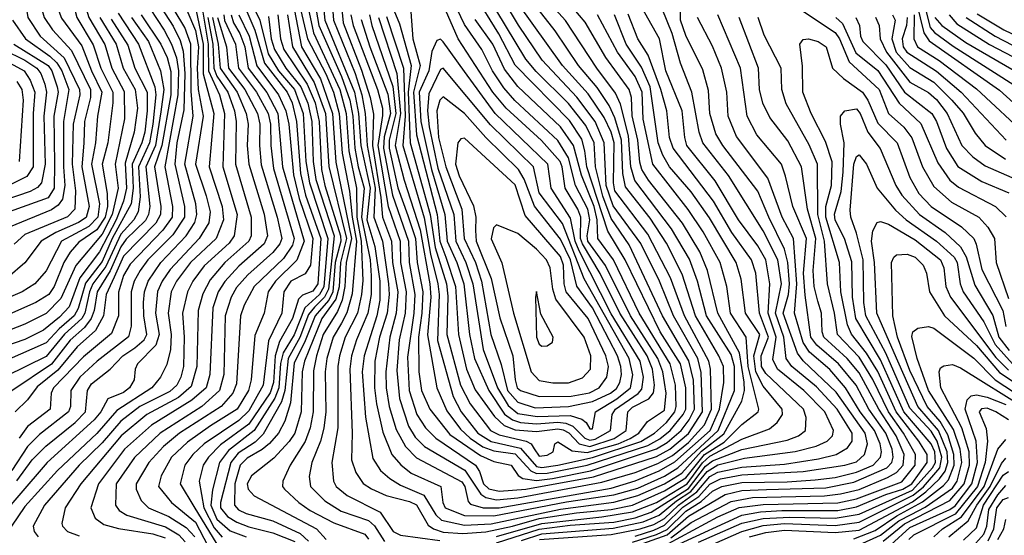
# Model space of a CAD drawing. Extents: x 501367 to 657802, y 482273 to 547541.
# Tile 685 of 714: x 640916 to 644610, y 491511 to 493447. Entities that reach past the tile are written whole.
import ezdxf

# ---------------------------------------------------------------- set-up
doc = ezdxf.new("R2010")
doc.units = 0

msp = doc.modelspace()

# ---------------------------------------------------------------- linework, layer by layer
at = {"layer": '0CON20XD'}
for points in [[(640909.4, 493985), (640927.8, 493915), (641032, 493792), (641123.8, 493625), (641174.7, 493455), (641235, 493353.9), (641261.4, 493265), (641307.6, 493177.6), (641308.8, 493075), (641273.7, 492905), (641284.9, 492814.9), (641262.8, 492715), (641225, 492642.1), (641126.2, 492523.8), (641069.6, 492400.4), (641015, 492344.3), (640935, 492304.2), (640841.9, 492268.1)], [(640844.4, 493895), (640925, 493864.1), (640960.1, 493835), (641023.2, 493735), (641111.4, 493528.6), (641130.3, 493455), (641191.9, 493351.9), (641219.7, 493265), (641265.5, 493175), (641265.8, 493135), (641246.1, 492985), (641225.6, 492905), (641244.2, 492794.2), (641244.7, 492745), (641237, 492705), (641205, 492657.7), (641137.8, 492612.2), (641105, 492574.4), (641080.9, 492535), (641045, 492445.2), (641025, 492414.8), (640976.6, 492385), (640855, 492331.6)], [(640905, 493830), (640935, 493811.9), (640984.4, 493715), (641015, 493605.4), (641072.9, 493452.9), (641148.5, 493348.5), (641184.9, 493255), (641224.3, 493175), (641207.2, 493085), (641200.1, 492985), (641185.7, 492905), (641215.6, 492755), (641209.4, 492705), (641175, 492670.4), (641072.2, 492615), (641015, 492503.9), (640972.4, 492455), (640925.4, 492425), (640830.3, 492385)], [(640895.8, 493775.8), (640920.8, 493745), (640939.1, 493699.1), (641008.3, 493455), (641039.2, 493409.2), (641110.8, 493330.8), (641182, 493185), (641181.1, 493155), (641158.9, 493065), (641156.7, 492983.3), (641148.5, 492895), (641176.9, 492745), (641165, 492704.9), (641137, 492685), (641051.8, 492648.2), (640995.9, 492615), (640935.4, 492534.6), (640871.5, 492478.5)], [(640901.8, 493691.8), (640916, 493646), (640946.4, 493455), (640992.7, 493385), (641083.1, 493303.1), (641140.6, 493185), (641141.4, 493165), (641116.5, 493055), (641112.8, 492905), (641125.5, 492805), (641123.2, 492735), (641095, 492706.7), (640935, 492641), (640895, 492604.7)], [(641585, 493581.8), (641622.5, 493355), (641624.1, 493255), (641665.8, 493165), (641683.9, 493095), (641677.4, 492895), (641732, 492715), (641720.5, 492635), (641702.1, 492607.9), (641607.7, 492522.3), (641565.8, 492465), (641545.8, 492425), (641527.2, 492345), (641532.6, 492255), (641530.2, 492145), (641520.9, 492105), (641506, 492075), (641478.9, 492051.1), (641366.9, 491995), (641295, 491939.5), (641225, 491857.9), (641139.4, 491775), (641009.1, 491625), (640967, 491545), (640970.3, 491525), (640985.4, 491505.4)], [(642654.8, 491614.8), (642715, 491614.8), (643135, 491688.5), (643225, 491715.2), (643315, 491753.2), (643373.4, 491786.6), (643505.7, 491905), (643541.4, 491985), (643557.2, 492085), (643555.9, 492145), (643539.1, 492185), (643451.1, 492335), (643401, 492491), (643342, 492608), (643281.2, 492701.2), (643188.9, 492818.9), (643179.2, 492869.1), (643173.6, 492995), (643149, 493079), (643127.8, 493125), (643082.4, 493192.4), (643012.7, 493275), (642924.5, 493405), (642791.7, 493575)], [(642715, 491676.5), (642815, 491684.7), (643069, 491731), (643305, 491807), (643355, 491835.2), (643425, 491893.5), (643477.2, 491975), (643472, 492122), (643459.5, 492175), (643368.2, 492335), (643316.3, 492465), (643246.1, 492606.1), (643142, 492748), (643116.5, 492825), (643109.1, 492985), (643075.1, 493065.1), (643006.3, 493156.3), (642876.4, 493295), (642786.9, 493426.9), (642685, 493598.4)], [(641412.7, 493545), (641492.2, 493422.2), (641518.5, 493368.5), (641529.2, 493329.2), (641535.3, 493245), (641531.5, 493108.5), (641504.8, 492985), (641497.5, 492905), (641533.8, 492745), (641534.2, 492705), (641491, 492639), (641397.1, 492545), (641367.8, 492505), (641345.9, 492465), (641334.4, 492425), (641333.8, 492296.2), (641323.7, 492256.3), (641205.9, 492165), (641142.1, 492105), (641108.2, 492055), (641106.8, 491995), (641099.1, 491975), (640990.8, 491889.2), (640945, 491844.2), (640885.9, 491754.1)], [(640904.6, 491715.4), (640962.7, 491795), (641014.3, 491845.7), (641124.5, 491935), (641162.8, 491975), (641170, 492055), (641185, 492080.2), (641255.4, 492134.6), (641302.2, 492185), (641347.7, 492215), (641383.3, 492245), (641392.5, 492265), (641381.2, 492335), (641380.5, 492385), (641384.2, 492425), (641398.1, 492465), (641445, 492534.8), (641540.7, 492635), (641572.5, 492685), (641580.7, 492715), (641576.3, 492755), (641535.9, 492905), (641566.2, 493085), (641559.1, 493179.1), (641557.9, 493355), (641535, 493417.6), (641458.9, 493545)], [(641767.6, 493547.6), (641817.3, 493445), (641848.3, 493318.3), (641887, 493255), (641947, 493185), (641979, 493095), (641989.7, 492915), (642003, 492835), (642072.2, 492625), (642056.5, 492443.5), (642040.7, 492415), (641985.1, 492364.8), (641945, 492263.7), (641904.1, 492195.9), (641894.2, 492155.8), (641888.5, 492065), (641873.5, 492026.5), (641795.8, 491904.2), (641699.8, 491830.2), (641665.3, 491785), (641638.6, 491681.4), (641633.2, 491625), (641655, 491571.6), (641705, 491528.1), (641765, 491504.9)], [(641986.9, 493545), (642018.1, 493398.1), (642116.4, 493185), (642140.1, 493095), (642150.4, 492955), (642179.8, 492815), (642180.3, 492705), (642197.3, 492615), (642202.7, 492467.3), (642198.8, 492415), (642182.9, 492345), (642137.2, 492255), (642115.3, 492185), (642109.7, 492145), (642109, 491915), (642086.6, 491785), (642093, 491715), (642103.3, 491695), (642145, 491661.3), (642268, 491598), (642317.1, 491525), (642345, 491512.4), (642491.6, 491491.6)], [(642015.6, 493555), (642037.9, 493425), (642123.5, 493233.5), (642154.4, 493145), (642165.1, 493084.9), (642173.1, 492965), (642185.3, 492895), (642208.1, 492815), (642197.9, 492705), (642230.5, 492545), (642234.9, 492485.1), (642234.2, 492415), (642222.1, 492345), (642179.4, 492245), (642160.9, 492185), (642154.4, 492135), (642163.1, 491895), (642160.6, 491795), (642176.8, 491746.8), (642205, 491705.9), (642235.1, 491685.1), (642290.5, 491660.5), (642378, 491638), (642405, 491625.1), (642448.8, 491548.8), (642468.4, 491535), (642505, 491523.5), (642578.4, 491518.4), (642665.1, 491524.9), (642765, 491545.1), (642865, 491574), (643005, 491595.7), (643135, 491607.7), (643214.9, 491624.9), (643335, 491678.4), (643415, 491727.6), (643485.1, 491814.9), (643558.6, 491861.4), (643625, 491927), (643686.7, 491975), (643688.7, 491985), (643648.8, 492145), (643641.4, 492255), (643583.1, 492345), (643568.9, 492445), (643543.6, 492535), (643480.1, 492650.1), (643424.2, 492734.2), (643290.7, 492905), (643255, 493072.9), (643251.2, 493175), (643225, 493233.2), (643158.7, 493325), (643083.3, 493465)], [(642048.8, 493555), (642061.1, 493445), (642172.1, 493175), (642187.4, 493095), (642195.8, 492974.2), (642230.9, 492815), (642217.8, 492695), (642248.5, 492595), (642266.9, 492465), (642266.5, 492393.5), (642256, 492335), (642207.7, 492185), (642201.3, 492125), (642212.8, 491955), (642240.1, 491800.1), (642269.2, 491755), (642303.9, 491723.9), (642345, 491699), (642431.6, 491661.6), (642477.5, 491587.5), (642497.8, 491567.8), (642585, 491549.3)], [(642085.8, 493545), (642093.6, 493445), (642174.7, 493244.7), (642200, 493165), (642211.4, 493095), (642219.1, 492975), (642249.8, 492815), (642244.1, 492705), (642277.5, 492615), (642299, 492455), (642302.2, 492415), (642294.9, 492345), (642265.5, 492255), (642248.5, 492165), (642246.9, 492065), (642254.7, 492004.7), (642278, 491898), (642312, 491815), (642345.5, 491775.6), (642384.7, 491745), (642495.8, 491695), (642502.9, 491635), (642512.6, 491615), (642585, 491585.1), (642695, 491584.4)], [(642117.7, 493552.3), (642129.7, 493435), (642198, 493258), (642230.8, 493155), (642242.8, 493092.8), (642239.7, 492975), (642271, 492779), (642276.9, 492705), (642310.7, 492615), (642314.5, 492535), (642334.3, 492425), (642328.6, 492345), (642304.9, 492255), (642289.5, 492125), (642291.2, 492065), (642302.1, 491995), (642328.8, 491908.8), (642362.9, 491845), (642405, 491801.6), (642575, 491711.6), (642585.8, 491695), (642598.4, 491638.4), (642607.6, 491627.6), (642654.8, 491614.8)], [(642865, 491808.5), (642895, 491811.5), (642916.7, 491825), (642923.3, 491855), (642935, 491862.7), (642988, 491828), (643045, 491822.5), (643161.4, 491855), (643205.8, 491874.2), (643238.1, 491895), (643271.1, 491938.9), (643335, 491981.6), (643340.9, 492045), (643328.6, 492125), (643310.5, 492175), (643207.7, 492335), (643114.1, 492524.1), (643047.7, 492615), (643045.4, 492635), (643054.3, 492695), (643046.8, 492735), (643000.7, 492825), (642975, 492928.1), (642935, 492993.6), (642773.5, 493143.5), (642731.6, 493191.6), (642690, 493255), (642649.2, 493335), (642585, 493429.3), (642518.5, 493568.5)], [(642855, 491743.5), (642895, 491744.5), (643045.2, 491774.8), (643272.1, 491847.9), (643316.8, 491873.2), (643356.6, 491905), (643405.1, 491965), (643414.6, 491985.4), (643414.4, 492065), (643394.7, 492154.7), (643319, 492275), (643187.7, 492545), (643122.9, 492652.9), (643043, 492895), (643036.2, 492955), (643025, 492998.1), (642978, 493068.1), (642775, 493276.5), (642713.4, 493393.4), (642622.4, 493542.4)], [(642855, 491717), (642915, 491724.4), (643056.8, 491753.2), (643304.6, 491835.4), (643345, 491859.7), (643397.3, 491905), (643427.8, 491945), (643447.6, 491985), (643443.1, 492093.1), (643426.8, 492166.8), (643326.9, 492335), (643201.8, 492601.8), (643135, 492701), (643103.1, 492785), (643075.9, 492894.1), (643070.8, 492985), (643040.3, 493049.7), (642975, 493132.7), (642852.9, 493252.9), (642815, 493299), (642666.3, 493546.3)], [(642695, 491584.4), (642967.1, 491637.1), (643145, 491662.8), (643235, 491688.8), (643335, 491733.6), (643385.2, 491764.8), (643535.9, 491904.1), (643597.5, 492055), (643597.9, 492145), (643585, 492190), (643492.6, 492335), (643458.5, 492465), (643428.2, 492548.2), (643361.6, 492661.6), (643223.7, 492843.7), (643208.1, 492895), (643200.4, 493010.4), (643169.3, 493129.3), (643151.2, 493171.2), (643081.5, 493265), (642963.5, 493443.5), (642849.7, 493569.7)], [(642798.7, 491491.3), (642875, 491516.6), (643142.4, 491537.6), (643255, 491561.7), (643315, 491587.2), (643379.7, 491640.3), (643434.3, 491675.7), (643495, 491750.5), (643535, 491775.4), (643635, 491800.7), (643825, 491826.3), (643904, 491846), (643944.9, 491865.1), (643965.2, 491885), (643969.2, 491905), (643936.7, 491975), (643857.2, 492055), (643759.2, 492135), (643741, 492171), (643753.8, 492255), (643723.4, 492345), (643730.1, 492455), (643714.9, 492545), (643685, 492597.8), (643612.9, 492695), (643525, 492842.2), (643419.2, 492975), (643410.6, 493005), (643400.6, 493105), (643339.5, 493255), (643315.9, 493375), (643222.1, 493542.1)], [(641573.3, 493503.3), (641604.3, 493355), (641604.2, 493244.2), (641643.7, 493095), (641627.2, 492895), (641675.6, 492745), (641680.3, 492695), (641652.4, 492625), (641557.1, 492535), (641504.6, 492465), (641484.3, 492425), (641473.4, 492345), (641483.8, 492265), (641481.5, 492208.5), (641467.9, 492152.1), (641444.7, 492105), (641412, 492065), (641280, 491980), (641205, 491893.4), (641057.2, 491755), (640935, 491618.8), (640885.6, 491545)], [(641378.7, 493528.7), (641458.1, 493408.1), (641485.6, 493355.6), (641503.8, 493303.8), (641511.4, 493255), (641509.6, 493165), (641459.9, 492895), (641489.6, 492745), (641487.7, 492705), (641452.9, 492657.1), (641330.6, 492529.4), (641305, 492486.2), (641286.3, 492423.7), (641286.5, 492335), (641260.8, 492269.2), (641155, 492181.2), (641043, 492065), (641033.7, 492045), (641029.6, 491985), (640945, 491920), (640914.1, 491875.9)], [(641752.9, 493512.9), (641797.4, 493407.4), (641833.9, 493283.9), (641919.1, 493175), (641937.5, 493135), (641954.8, 493064.8), (641969.8, 492869.8), (641988.6, 492788.6), (642045.2, 492625), (642034.2, 492455.8), (642015, 492428.2), (641977.2, 492412.8), (641962, 492398), (641938.9, 492325), (641890.9, 492239.1), (641873.8, 492185), (641867.5, 492085), (641855, 492046.7), (641775, 491928.8), (641669.7, 491850.3), (641623.6, 491805), (641604.2, 491775), (641588.8, 491715), (641606.1, 491615), (641645, 491539.5), (641675, 491503.8)], [(641958.3, 493535), (641995.9, 493375), (642065, 493243.8), (642093, 493175), (642114.7, 493095), (642125.6, 492945.6), (642153.5, 492803.5), (642162.9, 492705), (642179.1, 492615), (642162.6, 492417.4), (642143.6, 492346.4), (642122.6, 492307.4), (642092.2, 492255), (642068.4, 492175), (642062.4, 492125), (642063.9, 491975), (642056.7, 491913.3), (642044.6, 491865), (642012.2, 491785), (642002.2, 491732.3), (642006.7, 491695), (642061.1, 491641.1), (642121.5, 491601.5), (642225, 491567.1), (642246.5, 491546.5), (642285, 491487.7)], [(642297.8, 493535), (642340.7, 493430.7), (642384.3, 493275), (642373.3, 493175), (642381.2, 492985), (642456.2, 492715), (642475, 492592), (642516.5, 492455), (642521.5, 492408.5), (642518.4, 492265), (642569.4, 492075), (642605.4, 492005.4), (642682.4, 491905), (642715, 491888.8), (642816.3, 491865), (642834.4, 491854.4), (642846.5, 491836.5), (642865, 491808.5)], [(642380.4, 493510.4), (642391.3, 493375), (642417.9, 493275), (642392.7, 493175), (642404.1, 493014.1), (642482.6, 492715), (642491.8, 492615), (642515.2, 492555), (642551.1, 492445), (642562.1, 492265), (642592.4, 492135), (642625, 492057.4), (642696.8, 491956.8), (642733.1, 491923.1), (642775, 491906.7), (642855, 491900.9), (642935, 491911.5), (642955, 491907.6), (642975.6, 491895.6), (643015, 491855.1), (643055, 491844.6)], [(643055, 491844.6), (643146.4, 491875), (643190.5, 491905), (643197.8, 491975), (643215, 491991.8), (643275.9, 492024.1), (643293.6, 492046.4), (643298, 492075), (643289.5, 492135), (643269.7, 492185), (643167.2, 492345), (643093.9, 492493.9), (643026.7, 492605), (643020.4, 492625), (643020.5, 492705), (643009.7, 492735), (642961.9, 492815), (642951.5, 492895), (642943.8, 492915), (642873.8, 492993.8), (642740.3, 493115), (642690.4, 493175), (642560.3, 493375), (642505, 493503.9)], [(642705, 491644.9), (642785, 491651.4), (643099.6, 491710.4), (643225, 491747.4), (643309.7, 491780.3), (643365, 491811.4), (643425, 491859.7), (643485, 491926.4), (643510.9, 491985), (643507.4, 492135), (643500.7, 492165), (643410.2, 492335), (643357.9, 492477.9), (643272, 492642), (643148.4, 492805), (643143.2, 492835), (643145.5, 492985), (643134.9, 493024.9), (643109.1, 493079.1), (643048.2, 493168.2), (642952.2, 493275), (642785, 493509.4)], [(642865.5, 491495.5), (643135, 491514.3), (643244, 491535), (643295, 491552), (643335, 491574.9), (643386.9, 491625), (643456.1, 491673.9), (643505, 491732.3), (643535, 491748.1), (643625, 491767.6), (643785, 491778.1), (643912.1, 491798), (643978.5, 491815), (644020.9, 491839.1), (644039, 491865), (644039.4, 491895), (643983.3, 491985), (643905, 492068.5), (643812.9, 492145), (643791.7, 492175), (643783.1, 492255), (643750.8, 492345), (643773.5, 492455), (643759.6, 492545), (643705, 492653.9), (643575, 492862.1), (643478.4, 492985), (643464.9, 493024.9), (643437.5, 493175), (643395, 493283.8), (643363.5, 493395), (643307, 493535)], [(643225, 491508.4), (643295, 491530.2), (643335, 491549.6), (643403.4, 491616.6), (643463.3, 491656.7), (643505, 491703.3), (643545, 491723.8), (643625, 491738.7), (643855, 491750.6), (644011.5, 491775), (644055, 491787.1), (644085.8, 491815), (644095.9, 491855), (644087.8, 491895), (643978.9, 492048.9), (643855, 492165.7), (643833.3, 492195), (643779.7, 492345), (643800.3, 492415), (643804.2, 492455), (643798.2, 492535), (643785.5, 492585.5), (643725.9, 492705), (643685, 492803.5), (643554.1, 492975), (643528.1, 493018.1), (643505.6, 493094.4), (643499.4, 493180.6), (643478.2, 493258.2), (643415, 493388), (643395.1, 493445), (643395.7, 493535)], [(644279.7, 493509.7), (644307.3, 493397.3), (644327.5, 493367.5), (644592.2, 493182.2), (644723.1, 493063.1)], [(644302.8, 493532.8), (644332.2, 493417.8), (644348.2, 493398.2), (644418, 493348), (644672.7, 493185)], [(641542.5, 493482.5), (641575, 493406), (641586.1, 493345), (641581.2, 493265), (641584.9, 493184.9), (641604.5, 493085), (641576, 492905), (641615.3, 492785.3), (641630.5, 492725), (641625, 492684.2), (641589.5, 492625), (641480.7, 492509.3), (641450.3, 492465), (641433.2, 492426.8), (641425.6, 492345), (641439.4, 492265), (641426.3, 492225), (641357.7, 492155), (641349, 492135), (641344.8, 492095), (641328.4, 492065), (641305, 492047.6), (641246.3, 492023.7), (641220.1, 491975), (641195, 491944.2), (641018.5, 491785), (640812.9, 491545)], [(641285, 493471.6), (641361.7, 493355), (641423.2, 493195), (641426.5, 493165), (641415.2, 493054.8), (641403.3, 492985), (641361.3, 492895), (641367.5, 492782.5), (641360.5, 492725), (641344.2, 492695.8), (641295, 492641.8), (641239.3, 492520.7), (641190.5, 492455), (641177.4, 492425), (641160.7, 492345), (641149.3, 492325), (641084.2, 492265.8), (641015, 492182.3), (640865, 492108.3)], [(641371.6, 493465), (641445.9, 493355), (641468.7, 493305), (641482.8, 493252.8), (641483.2, 493165), (641448.9, 492975), (641422.2, 492895), (641445.9, 492745), (641443.8, 492715), (641426.7, 492683.3), (641305, 492558.6), (641270.3, 492479.8), (641239.8, 492415), (641230.8, 492335), (641200.1, 492279.9), (641131.8, 492218.2), (641058.4, 492131.5), (640981.1, 492068.9), (640945, 492020), (640898.6, 491975)], [(641682.3, 493465), (641684.3, 493444.3), (641724.9, 493354.9), (641736.6, 493265), (641803.8, 493175), (641848.6, 493095), (641857.1, 493055), (641858, 492975), (641867.8, 492887.8), (641946.2, 492625), (641939.4, 492600.6), (641905, 492550.3), (641795.5, 492445), (641758.3, 492375), (641744.8, 492335), (641729.6, 492080.4), (641715.4, 492045), (641672.3, 491995), (641515, 491894.3), (641455, 491844.8), (641400.2, 491785), (641353.2, 491705), (641353.1, 491685), (641371.4, 491641.4), (641398.6, 491615), (641475, 491582.3), (641540.9, 491540.9), (641572.4, 491505)], [(641709.2, 493465), (641718.1, 493435), (641741.5, 493395), (641760.4, 493345), (641772.8, 493265), (641843.6, 493173.6), (641884.1, 493095), (641901.9, 492895), (641982.8, 492615), (641956.2, 492543.8), (641875.1, 492465), (641847.7, 492425), (641833.5, 492345), (641798.3, 492261.7), (641784.1, 492095), (641773.9, 492055), (641731.6, 491985), (641632.2, 491922.3), (641545, 491860.7), (641486, 491804), (641446.5, 491735), (641436.3, 491695), (641485.7, 491635), (641575, 491561.1), (641621.4, 491471.4)], [(641738.1, 493465), (641777.1, 493385), (641805, 493273.7), (641887.2, 493165), (641914.4, 493105), (641925.1, 493055.1), (641942.8, 492865), (641964.6, 492775), (642015.7, 492625), (642007, 492525), (641987.2, 492492.8), (641933.5, 492465), (641906.6, 492425), (641899.3, 492345), (641849.3, 492240.7), (641829.6, 492075), (641775, 491979.1), (641738.1, 491941.9), (641608.3, 491855), (641565.6, 491815), (641535.9, 491775), (641517.7, 491705), (641569.7, 491619.7), (641655, 491478.3)], [(641884.5, 493465), (641894.5, 493375), (641907.3, 493335), (641994.5, 493204.5), (642024.1, 493135), (642039.8, 493065), (642047.9, 492885), (642060.8, 492825), (642119.5, 492635), (642120.3, 492615), (642099.7, 492535), (642090.3, 492425), (642075.9, 492394.1), (642047.9, 492362.1), (642023.9, 492335), (641984.7, 492235.3), (641945, 492158.3), (641931.4, 492008.6), (641910.6, 491939.4), (641886.7, 491895), (641853.5, 491856.5), (641825, 491833), (641768.7, 491801.3), (641743.1, 491775), (641722.5, 491705), (641722, 491625), (641737.2, 491607.2), (641765, 491592.6), (641865, 491565.9), (641968.5, 491518.5), (641998.8, 491488.8)], [(641920.9, 493465), (641939, 493345), (642021.2, 493211.2), (642062.8, 493095), (642075.2, 492895.2), (642142.1, 492625), (642119.1, 492535), (642113.8, 492443.8), (642101.7, 492398.3), (642049.9, 492325), (641983.8, 492165), (641975.7, 492125), (641971.3, 491975), (641947.6, 491895), (641927.2, 491862.8), (641869, 491801), (641785, 491734), (641769.8, 491705), (641772.7, 491685), (641795, 491659.3), (642029.5, 491535), (642065.3, 491495)], [(641945, 493488.1), (641973.7, 493345), (642044.6, 493224.6), (642088.8, 493095), (642102.4, 492912.4), (642160.6, 492625), (642140.7, 492535), (642135.5, 492445), (642125.7, 492394.3), (642108, 492352), (642055, 492265.2), (642028.8, 492185), (642018.1, 492128.1), (642016.9, 491975), (642005.7, 491914.3), (641987, 491863), (641930.6, 491775), (641902.8, 491715), (641902.1, 491695), (641908.9, 491685), (641963.1, 491635), (642005.8, 491605), (642095, 491558.6), (642210.8, 491515), (642225, 491496.8)], [(642158.7, 493465), (642167, 493425), (642257.8, 493185), (642276.7, 493115), (642277.6, 493087.6), (642259.5, 492975), (642298, 492745), (642342.7, 492615), (642344.8, 492535), (642366.3, 492425), (642361.7, 492345), (642339.8, 492245), (642330.4, 492130.4), (642341, 492025), (642375, 491920.5), (642400.1, 491880.1), (642435, 491845.2), (642586.2, 491756.2), (642645.3, 491665.3), (642665, 491652.7), (642705, 491644.9)], [(642228.1, 493465), (642237.1, 493425), (642315.5, 493195.5), (642326.6, 493095), (642302.3, 492995), (642301.5, 492965), (642335, 492815.8), (642372.3, 492712.3), (642400.9, 492625), (642407.6, 492535), (642428.4, 492425), (642424.8, 492345), (642411.9, 492255), (642413.3, 492125), (642423.8, 492055), (642454.8, 491985), (642530.1, 491890.1), (642645, 491810.8), (642695, 491787.8), (642760, 491775), (642785.7, 491735.7), (642803.9, 491723.9), (642855, 491717)], [(642585, 491549.3), (642685, 491554.9), (642945, 491610), (643144.8, 491635.2), (643235, 491660.2), (643335, 491705.1), (643399.5, 491745), (643473.3, 491826.7), (643557.6, 491892.4), (643625.5, 492014.5), (643635.4, 492054.6), (643634, 492086), (643616.7, 492196.7), (643534.6, 492345), (643495.7, 492505.7), (643467.8, 492575), (643402.9, 492682.9), (643275, 492844.4), (643249.9, 492885), (643242.1, 492912.1), (643235.4, 492995), (643214.1, 493085.9), (643210.9, 493155), (643202.7, 493185), (643115.1, 493305.1), (643037.5, 493437.5), (642995, 493488.1)], [(642705, 491483.4), (642865, 491534.6), (642980.4, 491549.6), (643145, 491561.2), (643225, 491577), (643285, 491597.5), (643425, 491687.5), (643489.2, 491770.8), (643515, 491790.9), (643625, 491833.5), (643795, 491868.5), (643837.5, 491885), (643864.1, 491905), (643866.7, 491953.3), (643856.4, 491985), (643715, 492118.9), (643698.6, 492145), (643697.8, 492185), (643725.2, 492255), (643691.8, 492345), (643677.4, 492495), (643661.5, 492545), (643588, 492648), (643518.8, 492765), (643367.4, 492965), (643354.1, 493005), (643343.8, 493105), (643321.7, 493185), (643274, 493314), (643234.5, 493375), (643198.2, 493468.2)], [(642705, 491506.7), (642875, 491556), (643099.7, 491580.3), (643215, 491599.3), (643305, 491634), (643420.3, 491705), (643477.3, 491782.7), (643505, 491808.2), (643625, 491872.1), (643729.1, 491910.9), (643757.8, 491935), (643777, 491965), (643776, 491985), (643705, 492071.5), (643677.3, 492125), (643669.7, 492185), (643692.8, 492265), (643638.6, 492345), (643622.9, 492472.8), (643604.2, 492535), (643503.2, 492703.2), (643435, 492800.4), (643353.6, 492895), (643328.2, 492938.2), (643311, 492985), (643281.4, 493195), (643249, 493269), (643191.5, 493355), (643146.8, 493465)], [(643215, 491466.3), (643345, 491512.8), (643425, 491582.5), (643563.1, 491665), (643625, 491679.4), (643717.1, 491682.8), (643940, 491690), (644045, 491710.4), (644168.8, 491765), (644188.2, 491785), (644192.3, 491805), (644188.8, 491835), (644165.8, 491895), (644101.5, 491985), (644053.5, 492075), (643988.2, 492155), (643906.8, 492225), (643884.1, 492255), (643862.2, 492412.2), (643857, 492495), (643868, 492625), (643816, 492745), (643789.2, 492859.2), (643773.9, 492905), (643681.7, 493015), (643645.1, 493085.1), (643620.3, 493265), (643535.2, 493465)], [(643844.6, 493484.6), (643975, 493398.3), (643991.1, 493375), (644028.2, 493288.2), (644140.6, 493185), (644174.9, 493094.9), (644233.2, 493043.2), (644262.9, 493002.9), (644302.9, 492895), (644345, 492821), (644412.2, 492762.2), (644514.7, 492705), (644548.3, 492668.3), (644573.3, 492625), (644579, 492535), (644625, 492400.8)], [(644190.2, 493465), (644199.7, 493445), (644187.4, 493375), (644203.7, 493325), (644255, 493268), (644345, 493212.6), (644413.1, 493145), (644455, 493096.1), (644500.3, 493020.3), (644537.6, 492975), (644613.6, 492923.6)], [(644271.1, 493465), (644269.8, 493375), (644284.4, 493345), (644365, 493294.2), (644505, 493187.5), (644701.4, 493005)], [(644403.3, 493465), (644431.1, 493431.1), (644554.2, 493354.2), (644731.3, 493261.3)], [(644508.5, 493468.5), (644608.4, 493408.4), (644783.5, 493325)], [(641216.9, 493455), (641277.5, 493355), (641303.8, 493265), (641349.6, 493185), (641357.8, 493115), (641345.5, 493025), (641311.6, 492908.4), (641316.5, 492815), (641305.5, 492765), (641277.6, 492695), (641215, 492575.4), (641141.9, 492478.1), (641100.9, 492369.1), (641065, 492330.6), (641005, 492280.9), (640935, 492246.2), (640855, 492219.3)], [(641258.8, 493448.8), (641321.3, 493351.3), (641348, 493265), (641393.5, 493175), (641393.9, 493105), (641385, 493024.6), (641374.2, 492985), (641337.3, 492905), (641341.9, 492815), (641334.2, 492755.8), (641262.2, 492625), (641225, 492539.3), (641162.5, 492457.5), (641135, 492362.3), (641120.7, 492335), (641063.7, 492286.3), (641015, 492233.6), (640865, 492167.4)], [(640889.5, 493445), (640937.2, 493375), (641029.5, 493309.5), (641055, 493284.9), (641073.5, 493255), (641100.6, 493185), (641079.8, 493065), (641079.8, 492895), (641085.8, 492824.2), (641076.6, 492773.4), (641059.6, 492750.4), (641035, 492733.3), (640880.2, 492669.8)], [(641335.1, 493455), (641398.5, 493365), (641444.7, 493254.7), (641457, 493185), (641445, 493101.5), (641425.5, 492975), (641388.7, 492895), (641404.1, 492745), (641399.5, 492715), (641387.5, 492692.5), (641315, 492622.5), (641295, 492594.4), (641255.6, 492504.4), (641206, 492425), (641195.4, 492354.6), (641184.5, 492325), (641159, 492291), (641105.8, 492244.2), (641035, 492153.8), (640886.3, 492053.7)], [(641621.4, 493455), (641640.7, 493355), (641643.6, 493265), (641655, 493234.4), (641697.3, 493175), (641722, 493105), (641727.9, 493065), (641725.4, 492905), (641784.1, 492705), (641784.5, 492635), (641775.8, 492615), (641685.2, 492534.8), (641630, 492470), (641602.5, 492417.5), (641585.7, 492355), (641580.3, 492145), (641559.6, 492070.4), (641511.1, 492028.9), (641392.3, 491965), (641296.2, 491885), (641144.8, 491705), (641086.6, 491615), (641074.1, 491555), (641076, 491545), (641095, 491525.8), (641139, 491509)], [(641639.2, 493455), (641660.8, 493355), (641667.6, 493265), (641731.5, 493175), (641765.9, 493095), (641772.4, 493055), (641768.7, 492975), (641774.9, 492905.1), (641833.1, 492716.9), (641846, 492635), (641833.2, 492605), (641738.4, 492521.6), (641685.6, 492464.4), (641660.7, 492425), (641640.7, 492365), (641629.1, 492115), (641614.9, 492065), (641561.5, 492018.5), (641410.9, 491925), (641308.7, 491835), (641211.5, 491705), (641182.4, 491615), (641199.3, 491575), (641231.6, 491551.6), (641286.8, 491536.8), (641415, 491516.4), (641461.5, 491501.5)], [(641658.1, 493455), (641691.9, 493345), (641699.6, 493265), (641760.2, 493185), (641808.2, 493095), (641816.8, 493055), (641815.6, 492975), (641822.4, 492902.4), (641881.6, 492705), (641899.5, 492625), (641891.6, 492605), (641865, 492572.5), (641771.4, 492488.6), (641729.1, 492440.9), (641709.1, 492405), (641687.3, 492335), (641682, 492115), (641665.7, 492055), (641598.9, 491995), (641443.4, 491895), (641346.6, 491803.4), (641278.2, 491705), (641275.2, 491625), (641288.9, 491605), (641317.3, 491587.3), (641462.7, 491542.7), (641513.5, 491513.5), (641536.6, 491486.6)], [(641849.4, 493459.4), (641859.8, 493375), (641871.4, 493335), (641914.6, 493265), (641970.6, 493195), (641996.4, 493133.6), (642011.9, 493065), (642016.4, 492915), (642027.2, 492847.2), (642095.9, 492635), (642074.5, 492435.5), (642059.7, 492405), (642021.9, 492368.1), (641999.8, 492340.2), (641966.7, 492253.3), (641922.6, 492175), (641910.9, 492055), (641898.2, 492011.8), (641829.1, 491890.9), (641798.7, 491861.3), (641735, 491819.6), (641707.6, 491785), (641668.8, 491635), (641669.2, 491615), (641695, 491581.5), (641730.3, 491560.3), (641775, 491542.6), (641865, 491521.1), (641947.5, 491487.5)], [(642197.1, 493447.1), (642228.9, 493345), (642297.5, 493167.5), (642306.8, 493095), (642282.7, 493007.3), (642280.5, 492965), (642315, 492787.9), (642374.3, 492615), (642376.5, 492535), (642397.9, 492415), (642394, 492345), (642370.5, 492179.5), (642377.3, 492055), (642405.4, 491965), (642437.7, 491915), (642476.5, 491876.5), (642626.4, 491775), (642641.1, 491751.1), (642656.5, 491705), (642676, 491686), (642715, 491676.5)], [(642261.5, 493455), (642330.4, 493245), (642344.8, 493095), (642325.1, 492975), (642357.8, 492845), (642418.4, 492658.4), (642454.8, 492455), (642458.9, 492405), (642446.2, 492263.8), (642480.6, 492065), (642518.2, 491978.2), (642569.5, 491909.5), (642605.5, 491875.5), (642653.2, 491843.2), (642695, 491828.9), (642775, 491816.6), (642833.2, 491753.2), (642855, 491743.5)], [(642291.7, 493458.3), (642356, 493265), (642361.4, 493085), (642353, 492975), (642433.2, 492703.2), (642456.8, 492566.8), (642485.1, 492455.1), (642489.3, 492415), (642483, 492243), (642542, 492032), (642571.8, 491975), (642634.8, 491894.8), (642685, 491863.3), (642795, 491838.1), (642855, 491769.6), (642875, 491766.2)], [(642875, 491766.2), (642935, 491774.8), (643065, 491803.4), (643246.2, 491863.8), (643297.6, 491895), (643342, 491935), (643373.2, 491975), (643378.2, 491995), (643376, 492075), (643356.4, 492155), (643239.9, 492345), (643143.6, 492545), (643084.9, 492625), (643082.6, 492695), (643071.4, 492745), (643023.2, 492863.2), (642993.9, 492975), (642944.8, 493044.8), (642785, 493195.5), (642735, 493261.2), (642690.4, 493355), (642625, 493448)], [(643215, 491485.8), (643305, 491514.1), (643345, 491533.5), (643415, 491602.1), (643472.1, 491637.9), (643515, 491676.6), (643549.5, 491695), (643625, 491709.8), (643795, 491712.1), (643900, 491720), (643975, 491728.7), (644055, 491748.1), (644117.9, 491775), (644145.1, 491805), (644148.8, 491825), (644143.6, 491855), (644123.1, 491905), (644069.5, 491975), (644014.3, 492064.3), (643955, 492133.1), (643879.2, 492199.2), (643854.7, 492235), (643822.3, 492345), (643831.4, 492455), (643819.3, 492625), (643776.2, 492705), (643722.3, 492852.3), (643605, 493008.4), (643573.4, 493085), (643568.6, 493175), (643548.8, 493265), (643515, 493346.9), (643458.8, 493455)], [(643350.1, 491479.9), (643535, 491580.8), (643615, 491615.2), (643705, 491627.1), (643985, 491633.7), (644055, 491648.7), (644225, 491712.4), (644275.3, 491775), (644277.1, 491815), (644232.1, 491895), (644175.8, 491975), (644116.3, 492096.3), (644065, 492179.9), (643983.8, 492265), (643973.1, 492345), (643945.9, 492455), (643935.4, 492615), (643909.6, 492715), (643908.7, 492905), (643877.5, 492977.5), (643791.4, 493131.4), (643775.6, 493185), (643772.2, 493265), (643709.3, 493389.3), (643686.5, 493455)], [(643358.7, 491501.3), (643435, 491558.9), (643585, 491638.6), (643665, 491652.8), (643935, 491659.8), (643995, 491666.6), (644065, 491683.4), (644171.6, 491728.4), (644205, 491747.3), (644230.8, 491775), (644234, 491815), (644204.3, 491885), (644138.6, 491985), (644065, 492121.4), (644019.7, 492175), (643933.2, 492255), (643926.5, 492275), (643924.3, 492345), (643910.2, 492389.8), (643896.9, 492445), (643892.7, 492505), (643903.1, 492625), (643871.2, 492735), (643848.6, 492895), (643797.3, 492992.7), (643730.2, 493080.2), (643703.4, 493133.5), (643691.2, 493185), (643687.7, 493265), (643614.6, 493454.6)], [(643978.3, 493455), (644002.8, 493432.7), (644052.3, 493322.3), (644135, 493256.4), (644215, 493133.4), (644297.1, 493057.1), (644359.8, 492909.8), (644405, 492844), (644437.7, 492817.7), (644576.1, 492746.1), (644617.2, 492707.2)], [(644052.6, 493455), (644065.9, 493425), (644070.2, 493385), (644078.8, 493365), (644165, 493277.4), (644235, 493175.2), (644338.4, 493095), (644355.9, 493065), (644393, 492963), (644435, 492895.2), (644525, 492840), (644627.2, 492797.2)], [(644126.4, 493456.4), (644140.3, 493425), (644144, 493375), (644167.8, 493325), (644255, 493212.5), (644325, 493173.7), (644355, 493147.4), (644395.1, 493095), (644450.2, 492975), (644491.5, 492931.5), (644538.2, 492898.2), (644697.7, 492827.7)], [(644244.9, 493455), (644243, 493425), (644226.1, 493375), (644230, 493345), (644243.8, 493325), (644355, 493253.9), (644448.2, 493175), (644616.2, 492995)], [(644348.5, 493455), (644375.8, 493425), (644465, 493361.8), (644700.6, 493225)], [(644466.6, 493455), (644575.1, 493385.1), (644807.2, 493265)], [(640894.1, 493355), (641022.1, 493275), (641036.8, 493255), (641056.6, 493195), (641060, 493175), (641044.4, 493085), (641046.7, 492905), (641045.5, 492815), (641022.4, 492777.6), (640845.3, 492714.7)], [(643055, 491869), (643075, 491872.3), (643132.6, 491905), (643138, 491965), (643150.9, 491985), (643236.1, 492043.9), (643250, 492060), (643256.7, 492105), (643243.2, 492165), (643135, 492342.3), (643015, 492579.4), (643000.4, 492615), (642982.2, 492702.2), (642909.6, 492815), (642897.1, 492905), (642699.4, 493095), (642585, 493252.3), (642505, 493364), (642495, 493373.8), (642480.7, 493369.3), (642462.3, 493327.7), (642451, 493255), (642415.1, 493175), (642421, 493065), (642460.3, 492885), (642511.4, 492715), (642519.2, 492615), (642555.8, 492535.7), (642582.6, 492455), (642603.5, 492265), (642622, 492175), (642675.3, 492055), (642735, 491966.2), (642764.7, 491944.7), (642795, 491935.2), (642855, 491930.1), (642935, 491936.5), (642965, 491932.8), (642990.8, 491920.8), (643036.2, 491876.2), (643055, 491869)], [(643391.2, 491478.9), (643625, 491587), (643695, 491599.3), (643775, 491604), (643985, 491604.1), (644055, 491617.8), (644165.5, 491665), (644229.5, 491685), (644262.3, 491705), (644319.9, 491785), (644319.9, 491815), (644289.7, 491865), (644204.6, 491974.6), (644135, 492126.1), (644093, 492195), (644036.7, 492266.7), (644021.5, 492301.5), (643996.6, 492425), (643991.5, 492535), (643939.7, 492705), (643940.5, 492745), (643960.9, 492825), (643963.5, 492913.5), (643939.4, 492989.4), (643885.5, 493094.5), (643854.4, 493175), (643852.7, 493272.7), (643842.7, 493355), (643855, 493372.9), (643875.5, 493374.5), (643911.4, 493365), (643941.8, 493345), (643964.6, 493265), (644006.3, 493226.3), (644078, 493175), (644097.5, 493145), (644135, 493058.1), (644207.7, 492985), (644255.5, 492855), (644289.3, 492795), (644335.7, 492745), (644448.8, 492668.8), (644495.2, 492625), (644504.6, 492604.6), (644525, 492508.9), (644604.4, 492355), (644615.2, 492295.2)], [(640785.5, 493335), (640932.3, 493255), (640955, 493220.2), (640972.4, 493175), (640966.3, 493095), (640966.4, 492895), (640942.3, 492857.7), (640885, 492829.5)], [(640853.8, 493335), (640935, 493294.7), (640980, 493265), (640995.4, 493245), (641010.2, 493205), (641016.6, 493175), (641006.1, 493085), (641011.2, 492905), (640997.6, 492835), (640982.6, 492817.4), (640955, 492802.4), (640815, 492754.3)], [(643065, 491910.9), (643075.5, 491975), (643155.9, 492024.1), (643207, 492065), (643216, 492114), (643201.8, 492175), (643034, 492474), (642952, 492682), (642865, 492796.7), (642843, 492895), (642681.6, 493051.6), (642505, 493264.8), (642495, 493260.5), (642451.3, 493168.7), (642445.9, 493105), (642451.5, 493045), (642485, 492889.5), (642544.5, 492715.6), (642551.7, 492615), (642589.4, 492535), (642616.1, 492455), (642655, 492208.8), (642708.4, 492065), (642748.6, 491998.6), (642785, 491969), (642857, 491957), (642980.4, 491960.4), (643025, 491946.8), (643040.9, 491935), (643055, 491911.1), (643065, 491910.9)], [(640904.6, 493214.6), (640924.4, 493185), (640929.2, 493145), (640913.4, 492915)], [(642849.5, 491989.5), (642975, 491994.7), (643065, 492013.4), (643132.8, 492045), (643155, 492062.2), (643167.3, 492085), (643173.1, 492115), (643171.6, 492145), (643159.1, 492185), (643065, 492365.1), (643006.3, 492446.3), (642982.6, 492545), (642945, 492623.4), (642847.1, 492747.1), (642808.7, 492848.7), (642787.3, 492885), (642664.5, 493005), (642585, 493095.2), (642505, 493156.9), (642492.5, 493145), (642480.5, 493105), (642486.9, 493005), (642514, 492895), (642574.4, 492735), (642583.6, 492625), (642625.5, 492535.5), (642648, 492465), (642683.8, 492265), (642722.5, 492152.5), (642746.4, 492055), (642785, 492010.6), (642849.5, 491989.5)], [(643462.4, 491485), (643625, 491556.6), (643705, 491573.9), (643805, 491579.3), (643975, 491575.1), (644065, 491590.8), (644265, 491681.2), (644340.5, 491765), (644351.4, 491785), (644349.3, 491825), (644335.7, 491855), (644233.2, 491975), (644145, 492169.5), (644052.2, 492325), (644040, 492405), (644038, 492538), (644010, 492625), (643975.2, 492694.8), (643973.3, 492716.7), (643998.3, 492801.7), (644005.6, 492875), (644009, 492985), (643995.3, 493055), (643995.4, 493084.6), (644011.2, 493105), (644055, 493112.4), (644069.1, 493095), (644097.5, 493025), (644143.7, 492963.7), (644202.2, 492825), (644225, 492787.7), (644291.1, 492715), (644387.8, 492647.8), (644445, 492594.8), (644466.2, 492556.2), (644499.7, 492449.7), (644566.4, 492336.4), (644589.7, 492255), (644628, 492205)], [(642865, 492032.3), (642985, 492034.2), (643053.7, 492046.3), (643089.6, 492065), (643118.8, 492105), (643125.4, 492145), (643114.6, 492185), (643048.4, 492325), (642965.7, 492425), (642958.2, 492455), (642956.3, 492525), (642945, 492557.5), (642812, 492712), (642775, 492827.2), (642585, 493001.7), (642570.3, 492999.7), (642559.1, 492985), (642551.2, 492905), (642565, 492860.5), (642618.4, 492748.4), (642626.7, 492705), (642625.4, 492655), (642628.8, 492615), (642685.1, 492475), (642717.3, 492327.3), (642766.2, 492185), (642774.2, 492095), (642782.6, 492065), (642795, 492054.6), (642865, 492032.3)], [(643519.6, 491479.6), (643625, 491525.7), (643705, 491547.9), (643785, 491555.4), (643975, 491548.4), (644065, 491560.2), (644268.4, 491661.6), (644306.3, 491693.7), (644367.7, 491765), (644375.2, 491805.2), (644357.9, 491865), (644335, 491901.7), (644255, 491989), (644165, 492194.8), (644090, 492335), (644082.4, 492385), (644080.6, 492545), (644055.8, 492645.8), (644034.5, 492705), (644032, 492732), (644044.9, 492905), (644055, 492932.7), (644065, 492939.7), (644092.7, 492905), (644132.5, 492815), (644201.5, 492731.5), (644242.1, 492695), (644355.5, 492615.5), (644421.5, 492555), (644432.3, 492535), (644444.6, 492455), (644455.7, 492425), (644532.4, 492312.4), (644575, 492227.7), (644639.9, 492155)], [(643653.5, 491505), (643715, 491522.3), (643785, 491530.9), (643975, 491521.9), (644065, 491530.3), (644265, 491637.2), (644315.3, 491674.7), (644366.4, 491723.6), (644387.4, 491752.6), (644398.3, 491785), (644394.8, 491825), (644362.5, 491905), (644285.1, 491995), (644196.3, 492196.3), (644131.6, 492345), (644123.2, 492535), (644110.9, 492615), (644116.1, 492653.9), (644133.3, 492685), (644145, 492688.9), (644175, 492678.9), (644275, 492620), (644370.3, 492545), (644383, 492515), (644390.9, 492445), (644407.3, 492405), (644578.4, 492178.4), (644625, 492131.7)], [(642916, 492084), (642975, 492084), (643027.8, 492102.2), (643057.8, 492135), (643058.8, 492185), (643034.1, 492255), (642927.1, 492397.1), (642915.6, 492435), (642905.7, 492515.7), (642892.4, 492545), (642855, 492585.2), (642785, 492643.8), (642705, 492676.9), (642693.9, 492666.1), (642685, 492624), (642724.5, 492534.5), (642767.9, 492345), (642834.9, 492124.9), (642865, 492092.4), (642916, 492084)], [(644045, 491498.4), (644125, 491529.2), (644206.1, 491583.9), (644302.7, 491637.3), (644381.5, 491698.5), (644400.2, 491719.8), (644421.4, 491775), (644420, 491815), (644398.4, 491888.4), (644368.9, 491938.9), (644320.9, 491995), (644255, 492129.4), (644209.1, 492255), (644192, 492335), (644186.7, 492535), (644194.8, 492555.2), (644205.7, 492564.3), (644245, 492567.2), (644275.3, 492555), (644305.8, 492525), (644317.5, 492495), (644329, 492425), (644385.6, 492335), (644505, 492223.5), (644592.3, 492122.3), (644709.1, 492045)], [(642875, 492220.8), (642895, 492222), (642914.3, 492235.7), (642916.7, 492255), (642871.5, 492341.5), (642855, 492426.7), (642850.6, 492405), (642854.8, 492255), (642865, 492229.4), (642875, 492220.8)], [(644064.9, 491474.9), (644145, 491512.1), (644214.5, 491565.5), (644260.1, 491589.9), (644312.6, 491617.4), (644415, 491687.8), (644432.5, 491715), (644450.4, 491785), (644444, 491834), (644418.6, 491908.5), (644325, 492054.8), (644282.9, 492175), (644262.6, 492257.4), (644266.2, 492275), (644285, 492289.2), (644325, 492295.2), (644345, 492289.1), (644495, 492176.3), (644575.5, 492095.5), (644720, 492000)], [(644155, 491489.8), (644235, 491554.4), (644405, 491641.9), (644458.8, 491705), (644478.8, 491775), (644477.7, 491825), (644450.4, 491915), (644371.3, 492065), (644365.4, 492124.6), (644370.5, 492139.5), (644382.3, 492147.7), (644415, 492151.9), (644445, 492139.6), (644693.9, 491985)], [(644184.4, 491475.6), (644255, 491540.7), (644405, 491608), (644425, 491622), (644487.5, 491705), (644509.6, 491785), (644504.5, 491865), (644463.1, 491985), (644470.1, 492019.9), (644485.2, 492034.8), (644505, 492038), (644545, 492029.9), (644615, 492002.9)], [(644625, 491945.2), (644578.5, 491975), (644545, 491988.3), (644524.3, 491985.7), (644514.8, 491975), (644541.8, 491911.8), (644546.8, 491865), (644538.5, 491785), (644508.8, 491695), (644425, 491590.7), (644268.6, 491511.4), (644251.7, 491495)], [(644345.4, 491505), (644378.4, 491535), (644449.5, 491580.5), (644533.8, 491695), (644585, 491834.7), (644615, 491870.6)], [(644402, 491505), (644474.6, 491565.4), (644506.1, 491625), (644556.8, 491695), (644598.8, 491781.2), (644615, 491801.2)], [(644456.6, 491493.4), (644505, 491538.7), (644531.9, 491625), (644605, 491737.4), (644625, 491751.1)], [(644481.4, 491458.6), (644533.1, 491515), (644544.3, 491545), (644551.4, 491608.6), (644585, 491662.9), (644615, 491698.5)], [(644549.8, 491490.2), (644571, 491535), (644581.8, 491615), (644605, 491645.8), (644625, 491652.9)], [(644585.1, 491495), (644607.8, 491535), (644615, 491570)]]:
    msp.add_lwpolyline(points, dxfattribs=at)

doc.saveas('drawing.dxf')
